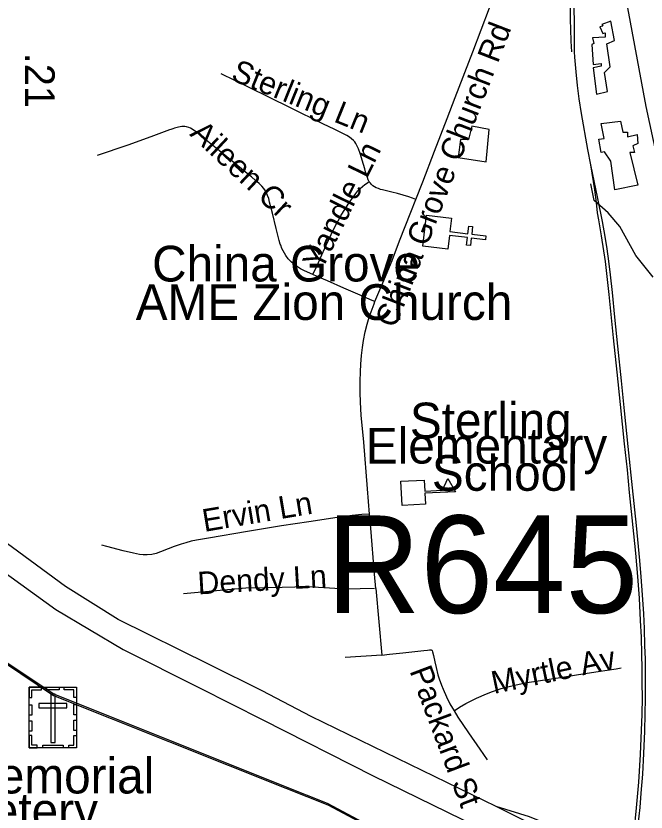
# Model space of a CAD drawing. Extents: x 1383679 to 1536984, y 460658 to 651027.
# Drawn here: x 1434371 to 1437020, y 497871 to 501217 of the extents above; entities that cross this region are included whole.
import ezdxf

# ---------------------------------------------------------------- set-up
doc = ezdxf.new("R2010")
doc.units = 0
for name, color, linetype in [('Default', 7, 'Continuous'), ('Exist Boundary Political City Limit New', 7, 'Continuous'), ('Exist Cultural Cemetery CELL', 7, 'Continuous'), ('Exist Cultural Cemetery Label', 7, 'Continuous'), ('Exist Cultural Church CELL', 7, 'Continuous'), ('Exist Cultural Church Label', 7, 'Continuous'), ('Exist Cultural Educational Facility Elementary CELL', 7, 'Continuous'), ('Exist Cultural Educational Facility High Label', 7, 'Continuous'), ('Exist Cultural Warehouse Building Footprint', 7, 'Continuous'), ('Exist Hydrographic Misc Water Feature', 7, 'Continuous'), ('Exist Railroad Mainline', 7, 'Continuous'), ('Exist Railroad Spur', 7, 'Continuous'), ('Exist Road Non-System Type 51', 7, 'Continuous'), ('Exist Road Non-System Type 51 Label', 7, 'Continuous'), ('Exist Road Primary Interstate Divided Center Attributed', 7, 'Continuous'), ('Exist Road Primary Interstate Ramp 1 Lane Attributed', 7, 'Continuous'), ('Exist Road Primary US Structure RailRoad Number Label', 7, 'Continuous'), ('Exist Road Secondary Mileage Hundredths English Label', 7, 'Continuous'), ('Exist Road Secondary Type 51 Attributed', 7, 'Continuous'), ('Map Preparation Boundary City Limit Buffer Line', 7, 'Continuous')]:
    doc.layers.add(name, color=color, linetype=linetype)

msp = doc.modelspace()

# ---------------------------------------------------------------- linework, layer by layer
at = {"layer": 'Default'}
msp.add_lwpolyline([(1436256.8, 497600.6), (1435680.2, 497907.4), (1435503.6, 497977.9), (1434527.2, 498367.6), (1434246.8, 498554.2), (1433835.5, 498827.8), (1433016.9, 499616.8), (1432763.2, 499200.4), (1432555.8, 499156.6), (1432371.2, 498849.8), (1432371.2, 498542.9), (1432348.1, 498433.4), (1432186.8, 498301.9), (1431956.1, 498170.4), (1431910, 497951.2), (1431794.8, 497885.5), (1431541.1, 497929.3), (1431264.4, 497929.3), (1431056.9, 497819.8), (1430898.1, 498054.8)], dxfattribs=at)
at = {"layer": 'Exist Boundary Political City Limit New'}
for points in [[(1436256.8, 497600.6), (1435680.2, 497907.4), (1435503.6, 497977.9), (1434527.2, 498367.6), (1434246.8, 498554.2), (1433835.5, 498827.8), (1433016.9, 499616.8), (1432763.2, 499200.4), (1432555.8, 499156.6), (1432371.2, 498849.8), (1432371.2, 498542.9), (1432348.1, 498433.4), (1432186.8, 498301.9), (1431956.1, 498170.4), (1431910, 497951.2), (1431794.8, 497885.5), (1431541.1, 497929.3), (1431264.4, 497929.3), (1431056.9, 497819.8), (1430898.1, 498054.8)], [(1430898.1, 498054.8), (1431058.5, 497813.6), (1431266, 497923.2), (1431542.8, 497923.2), (1431796.4, 497879.3), (1431911.6, 497945.1), (1431957.8, 498164.2), (1432188.4, 498295.7), (1432349.8, 498427.2), (1432372.9, 498536.8), (1432372.9, 498843.6), (1432557.4, 499150.4), (1432764.9, 499194.2), (1433018.5, 499610.6), (1433837.1, 498821.7), (1434248.4, 498548.1), (1434528.9, 498361.5), (1435505.2, 497971.8), (1435681.9, 497901.2), (1436258.4, 497594.4)]]:
    msp.add_lwpolyline(points, dxfattribs=at)
at = {"layer": 'Exist Cultural Cemetery CELL'}
for points in [[(1434426.8, 498395.9), (1434625.9, 498395.9), (1434625.9, 498141.2), (1434426.8, 498141.2)], [(1434426.8, 498352.6), (1434438.2, 498352.6), (1434438.2, 498384.8), (1434478.7, 498384.7), (1434478.7, 498395.9), (1434426.8, 498395.9)], [(1434500.9, 498395.9), (1434552.7, 498395.9), (1434552.7, 498384.5), (1434500.9, 498384.5)], [(1434626, 498352.5), (1434614.6, 498352.5), (1434614.6, 498384.7), (1434574.1, 498384.7), (1434574.1, 498395.8), (1434626, 498395.8)], [(1434535.9, 498366.6), (1434517.2, 498366.6), (1434517.2, 498163.8), (1434535.9, 498163.8)], [(1434426.8, 498278.4), (1434426.8, 498321.7), (1434438.2, 498321.7), (1434438.2, 498278.4)], [(1434467.6, 498327.8), (1434467.6, 498309.1), (1434585.4, 498309.1), (1434585.4, 498327.8)], [(1434614.6, 498279.4), (1434614.6, 498322.7), (1434626, 498322.7), (1434626, 498279.4)], [(1434426.8, 498211.2), (1434426.8, 498254.5), (1434438.2, 498254.5), (1434438.2, 498211.2)], [(1434614.6, 498213.5), (1434614.6, 498256.8), (1434625.9, 498256.8), (1434625.9, 498213.5)], [(1434459.9, 498141.3), (1434459.9, 498152.8), (1434437.9, 498152.8), (1434437.9, 498193.2), (1434426.8, 498193.2), (1434426.8, 498141.3)], [(1434592.8, 498141.2), (1434592.8, 498152.7), (1434614.8, 498152.7), (1434614.8, 498193.1), (1434625.9, 498193.1), (1434625.9, 498141.2)], [(1434484.3, 498152.7), (1434569.1, 498152.7), (1434569.1, 498141.3), (1434484.3, 498141.3)]]:
    msp.add_lwpolyline(points, close=True, dxfattribs=at)
at = {"layer": 'Exist Cultural Church CELL'}
msp.add_lwpolyline([(1436201.9, 500366.8), (1436195.3, 500310.2), (1436270.9, 500301.3), (1436274.7, 500333.1), (1436290.5, 500331.2), (1436286.8, 500299.4), (1436346.5, 500292.4), (1436344.6, 500276.4), (1436284.9, 500283.5), (1436281.1, 500251.7), (1436265.3, 500253.6), (1436269, 500285.4), (1436193.4, 500294.3), (1436186.5, 500237.1), (1436080.8, 500249.6), (1436096.2, 500379.3)], close=True, dxfattribs=at)
at = {"layer": 'Exist Cultural Educational Facility Elementary CELL'}
msp.add_lwpolyline([(1435989.1, 499261.3), (1436086.9, 499266.4), (1436089.3, 499220.4), (1436164.3, 499224.3), (1436186.1, 499272.5), (1436218.2, 499217.5), (1436089.8, 499210.8), (1436092.2, 499164.8), (1435994.4, 499159.7)], close=True, dxfattribs=at)
at = {"layer": 'Exist Cultural Warehouse Building Footprint'}
for points in [[(1436871.9, 501195), (1436833.3, 501180.9), (1436838.1, 501173.9), (1436826, 501171.5), (1436838.1, 501143.4), (1436847.8, 501145.8), (1436847.8, 501127), (1436794.6, 501124.7), (1436799.5, 501101.3), (1436792.2, 501096.6), (1436797, 501012.2), (1436830.8, 501016.9), (1436830.8, 501005.2), (1436797, 500998.2), (1436811.5, 500888.1), (1436857.4, 500899.8), (1436845.3, 500979.5), (1436869.5, 501002.9), (1436855, 501098.9), (1436886.4, 501113), (1436871.9, 501195)], [(1436287.6, 500753.4), (1436273.1, 500697.2), (1436239.3, 500697.2), (1436229.6, 500622.2), (1436347.9, 500603.5), (1436360, 500739.4), (1436287.6, 500753.4)], [(1436830.8, 500765.1), (1436912.9, 500774.5), (1436922.6, 500727.6), (1436941.9, 500727.6), (1436941.9, 500708.9), (1436983, 500718.3), (1436985.4, 500680.8), (1436963.7, 500671.4), (1436970.9, 500643.3), (1436951.6, 500643.3), (1436985.4, 500505.1), (1436888.8, 500486.4), (1436871.9, 500605.8), (1436845.3, 500645.7), (1436830.8, 500643.3), (1436821.2, 500699.5), (1436842.9, 500701.9), (1436830.8, 500765.1)]]:
    msp.add_lwpolyline(points, dxfattribs=at)
at = {"layer": 'Exist Hydrographic Misc Water Feature'}
msp.add_lwpolyline([(1437049.6, 500118.4), (1436977.3, 500210.1), (1436909.7, 500331.3), (1436860.7, 500389.7), (1436801.8, 500440.9), (1436787.1, 500511.8)], dxfattribs=at)
at = {"layer": 'Exist Railroad Mainline'}
for points in [[(1436787.4, 500590.6), (1436774.3, 500655.9), (1436747.7, 500806.7), (1436738.2, 500867.9), (1436731.8, 500924.5), (1436725.3, 500981.9), (1436719.9, 501042.9), (1436718.7, 501066), (1436718, 501374.5), (1436725, 501600.3)], [(1436987.2, 497818.3), (1436994.6, 497890.1), (1436999.6, 497950.5), (1437005.5, 498031.1), (1437010.9, 498116.7), (1437014.7, 498211.9), (1437016.6, 498284.7), (1437017.5, 498348.4), (1437017.5, 498411.1), (1437017.9, 498463), (1437016.8, 498514.8), (1437014.7, 498570.4), (1437012.5, 498642.3), (1437010.3, 498704.2), (1437005.1, 498784.8), (1436999, 498860.1), (1436993.3, 498927.7), (1436978.9, 499075.8), (1436962.4, 499234.3), (1436944.9, 499407.9), (1436929.3, 499557.6), (1436916.4, 499683.3), (1436901.6, 499828.6), (1436889, 499951.1), (1436878.5, 500054.3), (1436870, 500129.3), (1436863.2, 500186.4), (1436855.8, 500238.2), (1436847.1, 500289.9), (1436836.4, 500352.6), (1436817.1, 500450), (1436787.4, 500590.6)]]:
    msp.add_lwpolyline(points, dxfattribs=at)
at = {"layer": 'Exist Railroad Spur'}
for points in [[(1436725, 501600.3), (1436714.7, 501487.5), (1436709.6, 501440), (1436707.5, 501414.3), (1436705.1, 501391.7), (1436704.5, 501371.2), (1436702.1, 501288.7), (1436701.5, 501269.4), (1436700.8, 501236.5), (1436701.1, 501200.5), (1436701.9, 501161.5), (1436703.2, 501110.7), (1436706.3, 501066)], [(1436969.8, 497788.6), (1436979.8, 497889.5), (1436988.9, 497996.3), (1436996.2, 498112.6), (1437003.3, 498282.8), (1437004.2, 498351.8), (1437003.8, 498415), (1437002.9, 498475.6), (1437001.8, 498533.3), (1436999.9, 498606.1), (1436996.8, 498676.3), (1436991.8, 498770.2), (1436984.6, 498861.4), (1436976.3, 498959.7), (1436968.3, 499040.8), (1436958.9, 499134.5), (1436950.6, 499213.6), (1436941, 499309.6), (1436929.7, 499418.6), (1436912.5, 499584.4), (1436898.1, 499720.3), (1436883.1, 499863.7), (1436865.2, 500045.6), (1436856.5, 500122.1), (1436849.3, 500184.9), (1436832.7, 500292.5), (1436820.7, 500359.8), (1436816.2, 500389.4), (1436810.9, 500432.8), (1436804.4, 500485.3), (1436787.4, 500590.6)]]:
    msp.add_lwpolyline(points, dxfattribs=at)
at = {"layer": 'Exist Road Non-System Type 51'}
for points in [[(1436052.4, 500445.4), (1436081.5, 500518.9), (1436130.9, 500647.9), (1436183.4, 500785.3), (1436217.2, 500873.3), (1436292, 501066), (1436361.7, 501250.8)], [(1435855.4, 500521.3), (1435854.7, 500522.5), (1435851.9, 500528.3), (1435848.7, 500537.1), (1435845.9, 500545.2), (1435840.9, 500561), (1435836.9, 500574.3), (1435831.4, 500592.3), (1435817.3, 500638.9), (1435810.3, 500658), (1435805.4, 500669.8), (1435799.9, 500680.1), (1435795, 500687.2), (1435789.9, 500693.4), (1435781.7, 500700.9), (1435773.5, 500706.7), (1435762.2, 500713.6), (1435745.6, 500722.1), (1435711.9, 500739), (1435661, 500763.7), (1435525.2, 500830), (1435348.8, 500917.6), (1435233.9, 500973.5)], [(1435618.8, 500130.2), (1435583.4, 500145.6), (1435567.5, 500153.9), (1435554.7, 500161.8), (1435542.7, 500170.5), (1435529.6, 500181.6), (1435515.9, 500196), (1435505.4, 500210.3), (1435499.2, 500219.5), (1435493.6, 500229.2), (1435488.8, 500239.2), (1435483.8, 500253), (1435482.3, 500258.2), (1435477.9, 500273.3), (1435464.9, 500323.6), (1435448.8, 500388.1), (1435443.5, 500409.1), (1435437.2, 500433.9), (1435433.3, 500449.1), (1435428.9, 500462.6), (1435424.8, 500472.8), (1435420, 500481.7), (1435413.1, 500491.5), (1435404.6, 500501.5), (1435392.9, 500513.2), (1435378.5, 500525.6), (1435361, 500540.3), (1435343.2, 500554.6), (1435303.2, 500586.6), (1435226.7, 500649.1), (1435164, 500699.7), (1435134.1, 500724.8), (1435112.2, 500741.1), (1435104.7, 500745.7), (1435097.5, 500748.5), (1435088, 500750.9), (1435080.3, 500751.6), (1435074.2, 500751.7), (1435067.7, 500751.4), (1435060.6, 500750.6), (1435053.7, 500749.4), (1435048.4, 500748.2), (1435037.3, 500744.9), (1435030, 500742.3), (1435021.9, 500739.5), (1435017, 500737.7), (1434938.3, 500708.9), (1434840.7, 500673.5), (1434711.7, 500629.6)], [(1435618.8, 500130.2), (1435638.1, 500171.4), (1435651.6, 500200.3), (1435675.2, 500253.5), (1435696.6, 500298.2), (1435711.4, 500329.8), (1435725.1, 500355.5), (1435738.4, 500379.4), (1435753.3, 500403.7), (1435770.9, 500429.6), (1435788, 500454.9), (1435800.3, 500471.2), (1435808.5, 500481.2), (1435817.6, 500491.2), (1435827.8, 500500.5), (1435837.9, 500508.3), (1435844.4, 500513.2), (1435855.4, 500521.3)], [(1436052.4, 500445.4), (1436038.1, 500451.5), (1436021.8, 500457.1), (1435974.6, 500470.4), (1435950.4, 500476.4), (1435934.6, 500480.1), (1435912.4, 500485.4), (1435903.7, 500487.6), (1435894.3, 500490.9), (1435885.1, 500494.7), (1435877.6, 500499), (1435871.6, 500503.3), (1435864.7, 500509.1), (1435861.1, 500513.3), (1435857.7, 500517.6), (1435855.4, 500521.3)], [(1435880.2, 500016.3), (1435918.1, 500105.1), (1435952.3, 500188.8), (1435983.2, 500271.3), (1436031.3, 500392.2), (1436052.4, 500445.4)], [(1435880.2, 500016.3), (1435868, 500020.8), (1435807.8, 500047.2), (1435749.5, 500072.8), (1435681, 500103), (1435637.7, 500121.9), (1435618.8, 500130.2)], [(1435857.7, 499123.4), (1435849.4, 499229), (1435832.9, 499426.2), (1435822.7, 499539.3), (1435819.2, 499594.2), (1435817.6, 499634), (1435817.4, 499681.3), (1435818.9, 499721), (1435821.1, 499753.7), (1435823.7, 499790), (1435827.7, 499824), (1435832, 499853.3), (1435839.4, 499889), (1435847, 499921.2), (1435856.3, 499951), (1435876.2, 500006.8), (1435880.2, 500016.3)], [(1435857.7, 499123.4), (1435825.3, 499121.1), (1435784.4, 499116.8), (1435721.8, 499109.1), (1435602.5, 499091.3), (1435487.1, 499074.1), (1435345, 499050.4), (1435180.5, 499022.3), (1435130.3, 499013.4), (1435108, 499009.2), (1435085.5, 499003.2), (1435065.6, 498997.2), (1435036.1, 498986.6), (1435011.1, 498977), (1434979.2, 498964.1), (1434960.2, 498957.7), (1434941.8, 498953.5), (1434922.6, 498951.7), (1434905.4, 498952.3), (1434890.1, 498953.8), (1434864.8, 498958.6), (1434821.1, 498969.5), (1434752.8, 498987.5), (1434732.6, 498992.4)], [(1435883.6, 498810.2), (1435878, 498871.5), (1435862.3, 499064.5), (1435857.7, 499123.4)], [(1435878.4, 498810.1), (1435757, 498807.3), (1435597.1, 498818.4), (1435489.5, 498815.6), (1435337.8, 498812.8), (1435075.7, 498788)], [(1435883.6, 498810.2), (1435909.2, 498529.9)], [(1435909.2, 498529.9), (1435940.9, 498534.2), (1435997.8, 498540.8), (1436085.8, 498550.6), (1436101.4, 498551.9), (1436108.7, 498552.5), (1436113.3, 498552.5), (1436115.8, 498552.5), (1436118.1, 498552.1), (1436119.5, 498551.3), (1436120.6, 498549.8), (1436122.6, 498544.8), (1436126.2, 498529.2), (1436131.8, 498502.4), (1436137.3, 498478.2), (1436144.9, 498448.6), (1436150.4, 498431.2), (1436159.8, 498404.2), (1436166.5, 498387.8), (1436180.4, 498354.9), (1436194.3, 498326.6), (1436212.5, 498296.7)], [(1435909.2, 498529.9), (1435754.3, 498520.3)], [(1436212.5, 498296.7), (1436235.5, 498312.2), (1436262.4, 498327.9), (1436307.3, 498350.4), (1436348.5, 498368.2), (1436373.9, 498378.2), (1436410.5, 498390.3), (1436438.4, 498398.2), (1436473.7, 498406.5), (1436518.7, 498415.2), (1436558.2, 498421.5), (1436603.1, 498428.1), (1436659.7, 498437), (1436736.4, 498449.2), (1436817.9, 498461.9), (1436893.7, 498473.8), (1436914.9, 498477.2)], [(1436212.5, 498296.7), (1436228.6, 498270.3), (1436273.9, 498204.3), (1436320.7, 498135.7), (1436351.9, 498090.6)]]:
    msp.add_lwpolyline(points, dxfattribs=at)
at = {"layer": 'Exist Road Primary Interstate Divided Center Attributed'}
for points in [[(1436389.3, 497895.3), (1435612.6, 498272.3), (1435406.5, 498381), (1435185.3, 498489.9), (1434800.7, 498681.1), (1434578.7, 498818.7), (1434280.5, 499038), (1433996.9, 499263.9), (1433790.5, 499446.1), (1433519.4, 499723.6), (1433307.7, 499957.9), (1433195.6, 500107.5), (1432983.2, 500379.8), (1432558.9, 500937.5)], [(1432444.6, 500897.6), (1432592.7, 500702.2), (1432919.6, 500280.5), (1433082.2, 500067.8), (1433289.1, 499810.1), (1433441.4, 499640.7), (1433705.1, 499377.6), (1433831.1, 499266.5), (1434202.9, 498965.3), (1434538.6, 498722.6), (1434822.1, 498553.9), (1435142.2, 498393.3), (1435409.3, 498259.3), (1435872.1, 498023.1), (1436372, 497779.4)], [(1436959.3, 497600.4), (1436887.3, 497633.7), (1436694.5, 497741.4), (1436429.5, 497874.5), (1436389.3, 497895.3)]]:
    msp.add_lwpolyline(points, dxfattribs=at)
at = {"layer": 'Exist Road Primary Interstate Ramp 1 Lane Attributed'}
msp.add_lwpolyline([(1436979.6, 497703.4), (1436761.4, 497756.8), (1436529.1, 497851.5), (1436389.3, 497895.3)], dxfattribs=at)
at = {"layer": 'Exist Road Secondary Type 51 Attributed'}
msp.add_lwpolyline([(1437554.8, 497993.8), (1437546.1, 498251), (1437532.4, 498394.1), (1437527.1, 498444.2), (1437509.9, 498573), (1437499.7, 498642.3), (1437475.3, 498777.1), (1437454.3, 498882.2), (1437375, 499237.3), (1437343.2, 499385.5), (1437223.8, 499913.4), (1437085.8, 500531.2), (1437020.8, 500835.6), (1436895.1, 501509)], dxfattribs=at)
at = {"layer": 'Map Preparation Boundary City Limit Buffer Line'}
for points in [[(1436256.8, 497600.6), (1435680.2, 497907.4), (1435503.6, 497977.9), (1434527.2, 498367.6), (1434246.8, 498554.2), (1433835.5, 498827.8), (1433016.9, 499616.8), (1432763.2, 499200.4), (1432555.8, 499156.6), (1432371.2, 498849.8), (1432371.2, 498542.9), (1432348.1, 498433.4), (1432186.8, 498301.9), (1431956.1, 498170.4), (1431910, 497951.2), (1431794.8, 497885.5), (1431541.1, 497929.3), (1431264.4, 497929.3), (1431056.9, 497819.8), (1430898.1, 498054.8)], [(1436256.8, 497600.6), (1435680.2, 497907.4), (1435503.6, 497977.9), (1434527.2, 498367.6), (1434246.8, 498554.2), (1433835.5, 498827.8), (1433016.9, 499616.8), (1432763.2, 499200.4), (1432555.8, 499156.6), (1432371.2, 498849.8), (1432371.2, 498542.9), (1432348.1, 498433.4), (1432186.8, 498301.9), (1431956.1, 498170.4), (1431910, 497951.2), (1431794.8, 497885.5), (1431541.1, 497929.3), (1431264.4, 497929.3), (1431056.9, 497819.8), (1430898.1, 498054.8)], [(1430898.1, 498054.8), (1431058.5, 497813.6), (1431266, 497923.2), (1431542.8, 497923.2), (1431796.4, 497879.3), (1431911.6, 497945.1), (1431957.8, 498164.2), (1432188.4, 498295.7), (1432349.8, 498427.2), (1432372.9, 498536.8), (1432372.9, 498843.6), (1432557.4, 499150.4), (1432764.9, 499194.2), (1433018.5, 499610.6), (1433837.1, 498821.7), (1434248.4, 498548.1), (1434528.9, 498361.5), (1435505.2, 497971.8), (1435681.9, 497901.2), (1436258.4, 497594.4)]]:
    msp.add_lwpolyline(points, dxfattribs=at)

# ---------------------------------------------------------------- texts
at = {"layer": 'Exist Cultural Cemetery Label'}
for s, p in [('Crown Memorial', (1433492.3, 497949.4)), ('Cemetery', (1433846.1, 497802.6))]:
    msp.add_text(s, height=150, rotation=0, dxfattribs=at).set_placement(p)
at = {"layer": 'Exist Cultural Church Label'}
for s, p in [('China Grove ', (1434943.3, 500100.8)), ('AME Zion Church', (1434874.5, 499939.2))]:
    msp.add_text(s, height=150, dxfattribs=at).set_placement(p)
at = {"layer": 'Exist Cultural Educational Facility High Label'}
for s, p in [('Sterling ', (1436026.9, 499441.7)), ('Elementary', (1435841.8, 499335.8)), ('School', (1436119.4, 499221.3))]:
    msp.add_text(s, height=150, dxfattribs=at).set_placement(p)
at = {"layer": 'Exist Road Non-System Type 51 Label'}
for s, rotation, p in [('China Grove Church Rd', 68.8746, (1435966.2, 499901.2)), ('Sterling Ln', 337.9833, (1435270.5, 500948.7)), ('Aileen Cr', 317.0073, (1435098.2, 500716.9)), ('Yandle Ln', 63.8689, (1435656.4, 500143.2)), ('Ervin Ln', 9.555, (1435162.8, 499048.4)), ('Dendy Ln', 3.2505, (1435136.9, 498785.8)), ('Myrtle Av', 11.8069, (1436380, 498367.3)), ('Packard St', 290.6662, (1436024.4, 498464.6))]:
    msp.add_text(s, height=95, rotation=rotation, dxfattribs=at).set_placement(p)
at = {"layer": 'Exist Road Primary US Structure RailRoad Number Label'}
msp.add_text('R645', height=410.1, dxfattribs=at).set_placement((1435675.3, 498707.5))
at = {"layer": 'Exist Road Secondary Mileage Hundredths English Label'}
msp.add_text('.21', height=125, rotation=270.053, dxfattribs=at).set_placement((1434408.7, 501062))

doc.saveas('drawing.dxf')
